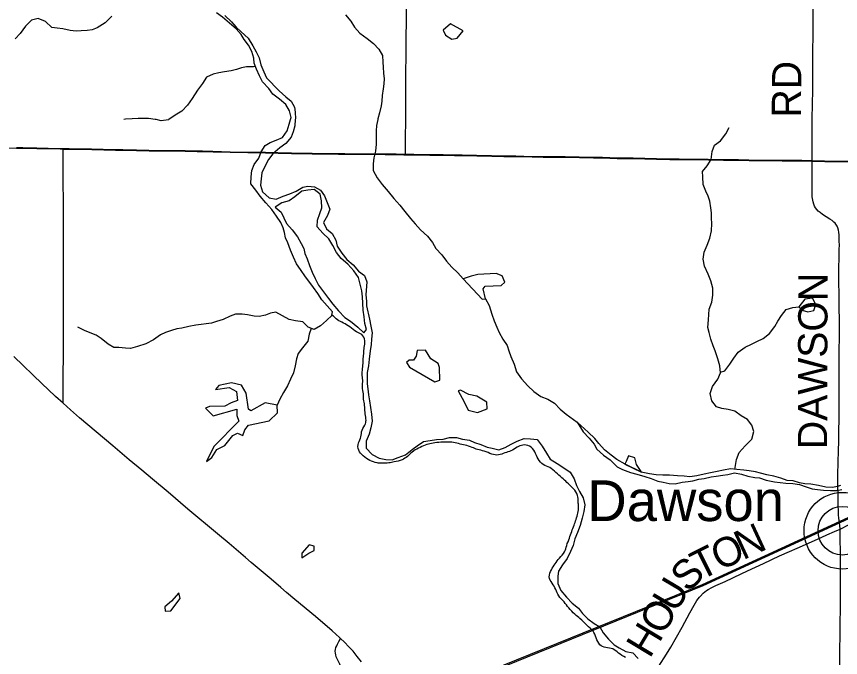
# Model space of a CAD drawing. Extents: x -87 to 2145, y -2128 to 440.
# Drawn here: x 40.7 to 82.91, y -936.29 to -903.47 of the extents above; entities that cross this region are included whole.
import ezdxf

# ---------------------------------------------------------------- set-up
doc = ezdxf.new("R2010")
doc.units = 0
for name, color, linetype in [('GM_X_County_Road', 7, 'Continuous'), ('GM_X_County_Road_Text', 7, 'Continuous'), ('GM_X_Major_River', 7, 'Continuous'), ('GM_X_Minor_Lake', 7, 'Continuous'), ('GM_X_Minor_River', 7, 'Continuous'), ('GM_X_Rail_Line', 7, 'Continuous'), ('GM_X_State_Route', 7, 'Continuous'), ('GM_X_Township_Road', 7, 'Continuous'), ('GM_X_Township_Text', 7, 'Continuous'), ('GM_X_Unincorporated', 7, 'Continuous'), ('GM_X_Unincorporated_Text', 7, 'Continuous')]:
    doc.layers.add(name, color=color, linetype=linetype)

msp = doc.modelspace()

# ---------------------------------------------------------------- linework, layer by layer
at = {"layer": 'GM_X_County_Road'}
for points in [[(81.464, -908.749), (81.478, -907.925), (81.485, -907.269), (81.49, -905.679), (81.5, -904.006), (81.503, -903.005)], [(81.459, -910.87), (81.454, -909.894), (81.458, -909.139), (81.464, -908.749)], [(82.833, -916.016), (82.84, -915.673), (82.84, -915.608), (82.84, -915.477), (82.847, -915.397), (82.849, -915.169), (82.845, -914.99), (82.843, -914.941), (82.844, -914.827), (82.838, -914.664), (82.824, -914.52), (82.803, -914.409), (82.767, -914.286), (82.736, -914.214), (82.702, -914.162), (82.626, -914.06), (82.572, -914.002), (82.473, -913.919), (82.369, -913.842), (82.177, -913.72), (81.979, -913.6), (81.857, -913.512), (81.769, -913.436), (81.69, -913.348), (81.632, -913.266), (81.581, -913.179), (81.534, -913.071), (81.5, -912.959), (81.482, -912.877), (81.464, -912.712), (81.457, -912.481), (81.456, -912.185), (81.454, -912.136), (81.456, -911.759), (81.453, -911.349), (81.459, -910.87)], [(81.459, -910.87), (82.101, -910.888), (84.479, -910.915), (85.184, -910.922), (85.873, -910.922), (86.529, -910.924), (87.612, -910.935), (88.136, -910.941), (88.842, -910.943), (89.547, -910.956), (90.153, -910.961), (91.12, -910.969), (91.497, -910.966), (92.349, -910.969), (92.988, -910.969), (93.561, -910.97), (93.988, -910.973), (94.529, -910.977), (94.988, -910.982), (95.561, -910.983), (95.697, -910.982)], [(82.894, -929.719), (82.868, -929.539), (82.85, -929.419), (82.833, -929.291), (82.822, -929.147), (82.808, -929), (82.798, -928.77), (82.792, -928.524), (82.786, -928.082), (82.771, -927.394), (82.774, -926.934), (82.788, -926.294), (82.803, -925.704), (82.813, -925.213), (82.824, -924.672), (82.834, -924.099), (82.837, -923.771), (82.843, -923.263), (82.843, -922.378), (82.845, -921.64), (82.847, -920.541), (82.853, -919.918), (82.852, -919.542), (82.849, -919.05), (82.844, -918.361), (82.841, -917.854), (82.822, -916.903), (82.82, -916.706), (82.822, -916.492), (82.83, -916.148), (82.833, -916.016)], [(82.894, -929.719), (83.359, -929.479), (83.679, -929.314), (84.078, -929.124), (84.551, -928.896), (84.591, -928.878)], [(73.609, -936.743), (74.001, -936.116), (74.211, -935.764), (74.791, -934.734), (75.197, -934.002), (75.408, -933.613), (75.551, -933.376), (75.677, -933.206), (75.729, -933.145), (75.877, -932.997), (76.043, -932.867), (76.124, -932.815), (76.309, -932.711), (76.516, -932.614), (76.754, -932.504), (76.993, -932.395), (77.825, -932.006), (78.137, -931.86), (78.97, -931.473), (79.789, -931.094), (80.296, -930.862), (80.685, -930.689), (81.722, -930.233), (82.2, -930.016), (82.606, -929.84), (82.894, -929.719)]]:
    msp.add_lwpolyline(points, dxfattribs=at)
at = {"layer": 'GM_X_Major_River'}
msp.add_line((53.944, -913.227), (54.261, -913.487), dxfattribs=at)
for points in [[(54.738, -908.749), (54.77, -908.648), (54.685, -908.306), (54.501, -907.972), (54.175, -907.696), (53.828, -907.44), (53.633, -907.156), (53.298, -906.81), (53.143, -906.507), (52.988, -906.163), (52.883, -905.861), (52.857, -905.61), (52.762, -905.267), (52.588, -904.934), (52.372, -904.64), (52.216, -904.387), (51.96, -904.102), (51.615, -903.806), (51.249, -903.499), (50.943, -903.283)], [(51.371, -903.411), (51.716, -903.747), (51.962, -904.012), (52.218, -904.256), (52.563, -904.583), (52.817, -904.968), (52.973, -905.271), (53.128, -905.594), (53.222, -905.947), (53.376, -906.3), (53.502, -906.603), (54.151, -907.275), (54.507, -907.591), (54.773, -907.806), (54.949, -908.119), (54.985, -908.371), (54.989, -908.711), (54.985, -908.749)], [(56.863, -918.756), (56.891, -918.585), (56.615, -918.289), (56.34, -917.984), (56.135, -917.66), (55.91, -917.346), (55.724, -917.092), (55.498, -916.798), (55.244, -916.423), (55.049, -916.139), (54.894, -915.796), (54.73, -915.432), (54.596, -915.059), (54.49, -914.797), (54.434, -914.536), (54.358, -914.284), (54.242, -914.011), (54.017, -913.697), (53.782, -913.352), (53.478, -913.017), (53.183, -912.661), (52.958, -912.357), (52.713, -912.032), (52.728, -911.682), (52.754, -911.351), (52.879, -911.043), (53.115, -910.716), (53.24, -910.407), (53.435, -910.069), (53.688, -909.923), (54.01, -909.808), (54.333, -909.663), (54.569, -909.316), (54.664, -908.987), (54.738, -908.749)], [(54.985, -908.749), (54.953, -909.062), (54.868, -909.381), (54.764, -909.64), (54.498, -909.976), (54.184, -910.202), (53.839, -910.497), (53.614, -910.794), (53.448, -911.112), (53.262, -911.48), (53.227, -911.79), (53.202, -912.1), (53.307, -912.443), (53.652, -912.749), (54.011, -912.815), (54.354, -912.67), (54.697, -912.545), (55.029, -912.411), (55.373, -912.206), (55.624, -912.15), (55.964, -912.195), (56.271, -912.361), (56.477, -912.645), (56.621, -912.988), (56.746, -913.34), (56.641, -913.659), (56.435, -914.017)], [(58.636, -919.5), (58.552, -919.198), (58.519, -918.846), (58.465, -918.505), (58.442, -918.154), (58.418, -917.832), (58.394, -917.521), (58.301, -917.179), (58.217, -916.836), (57.984, -916.491), (57.67, -916.145), (57.326, -915.857), (57.091, -915.552), (56.898, -915.188), (56.705, -914.853), (56.39, -914.557), (56.106, -914.241), (56.123, -913.9), (56.239, -913.562), (56.335, -913.263), (56.332, -912.912), (56.259, -912.56), (55.953, -912.334), (55.632, -912.358), (55.311, -912.411), (54.955, -912.705), (54.661, -912.91), (54.299, -913.003), (53.944, -913.227)], [(54.261, -913.487), (54.538, -914.07), (54.822, -914.396), (55.095, -914.752), (55.289, -915.087), (55.414, -915.35), (55.479, -915.601), (55.584, -915.884), (55.717, -916.217), (55.851, -916.56), (55.994, -916.894), (56.168, -917.228), (56.422, -917.573), (56.685, -917.909), (56.91, -918.204), (57.203, -918.541), (57.527, -918.877), (57.804, -919.063), (58.178, -919.371), (58.493, -919.668), (58.636, -919.5)], [(56.435, -914.017), (56.579, -914.35), (56.876, -914.585), (57.051, -914.919), (57.126, -915.231), (57.36, -915.585), (57.625, -915.921), (57.951, -916.186), (58.226, -916.502), (58.533, -916.737), (58.648, -917.05), (58.597, -917.73), (58.622, -918.041), (58.638, -918.292), (58.787, -918.976), (58.851, -919.318), (58.916, -919.67), (58.88, -920), (58.866, -920.26), (58.82, -920.59), (58.773, -921.021), (58.728, -921.361), (58.662, -921.7), (58.658, -921.951), (58.663, -922.282), (58.699, -922.533), (58.734, -922.844), (58.789, -923.156), (58.833, -923.487), (58.878, -923.839), (58.912, -924.19), (58.847, -924.53), (58.771, -924.859), (58.605, -925.207)], [(58.605, -925.207), (58.619, -925.578), (58.924, -925.894), (59.282, -926.09), (59.621, -926.156), (59.941, -926.171), (60.259, -926.054), (60.636, -925.912), (60.971, -925.636), (61.224, -925.46), (61.548, -925.225), (61.889, -925.18), (62.21, -925.135), (62.551, -925.111), (62.883, -925.036), (63.243, -925.032), (63.542, -925.117), (63.902, -925.163), (64.17, -925.287), (64.479, -925.382), (64.807, -925.518), (65.066, -925.572), (65.415, -925.658), (65.728, -925.533), (66.041, -925.367), (66.353, -925.222), (66.706, -925.077), (67.036, -925.093), (67.376, -925.138), (67.621, -925.463), (67.845, -925.827), (68.04, -926.141), (68.397, -926.367), (68.744, -926.583), (69.06, -926.809), (69.265, -927.143), (69.39, -927.485), (69.535, -927.788), (69.72, -928.112), (69.804, -928.474), (69.759, -928.814), (69.673, -929.164), (69.567, -929.533), (69.431, -929.891), (69.305, -930.21), (69.22, -930.55), (69.074, -930.868), (68.909, -931.216), (68.673, -931.553), (68.457, -931.88), (68.433, -932.131), (68.437, -932.501), (68.582, -932.854), (68.876, -933.2), (69.172, -933.505), (69.488, -933.771), (69.694, -934.035), (69.969, -934.31), (70.286, -934.545), (70.583, -934.73), (70.749, -935.034), (71.024, -935.349), (71.309, -935.644), (71.567, -935.798), (71.904, -935.984), (72.273, -936.06), (72.549, -936.345)]]:
    msp.add_lwpolyline(points, dxfattribs=at)
msp.add_spline([(71.896, -936.294), (71.541, -936.067), (71.244, -935.851), (70.885, -935.784), (70.588, -935.639), (70.395, -935.284), (70.231, -934.941), (69.917, -934.644), (69.563, -934.297), (69.307, -934.082), (68.993, -933.755), (68.749, -933.45), (68.475, -933.134), (68.321, -932.811), (68.137, -932.487), (67.993, -932.163), (68.1, -931.805), (68.296, -931.498), (68.512, -931.201), (68.779, -930.885), (68.885, -930.557), (69.023, -930.179), (69.139, -929.84), (69.266, -929.522), (69.361, -929.223), (69.458, -928.894), (69.494, -928.574), (69.469, -928.323), (69.445, -927.992), (69.222, -927.647), (68.898, -927.331), (68.642, -927.085), (68.327, -926.819), (68.012, -926.563), (67.684, -926.416), (67.42, -926.121), (67.247, -925.767), (66.972, -925.471), (66.643, -925.415), (66.341, -925.519), (66.027, -925.714), (65.714, -925.818), (65.392, -925.922), (65.053, -925.876), (64.665, -925.728), (64.317, -925.641), (64.038, -925.536), (63.68, -925.419), (63.342, -925.342), (62.993, -925.265), (62.732, -925.271), (62.432, -925.275), (62.041, -925.318), (61.719, -925.392), (61.376, -925.535), (61.042, -925.719), (60.727, -925.994), (60.453, -926.169), (60.04, -926.281), (59.779, -926.327), (59.439, -926.35), (59.169, -926.325), (58.801, -926.198), (58.465, -925.971), (58.231, -925.676), (58.218, -925.305), (58.344, -924.987), (58.401, -924.647), (58.577, -924.32), (58.602, -924.07), (58.558, -923.738), (58.535, -923.387), (58.481, -923.066), (58.477, -922.795), (58.424, -922.433), (58.44, -922.093), (58.406, -921.772), (58.444, -921.402), (58.46, -921.061), (58.486, -920.741), (58.513, -920.411), (58.549, -920.071), (58.385, -919.757), (58.118, -919.622), (57.772, -919.365), (57.446, -919.168), (57.149, -919.002), (56.863, -918.756)], degree=3, dxfattribs=at)
at = {"layer": 'GM_X_Minor_Lake'}
for p, q in [((80.78, -918.335), (80.943, -918.508)), ((62.127, -922.172), (62.389, -922.097)), ((63.45, -922.599), (63.319, -922.646)), ((55.948, -930.591), (55.689, -930.526))]:
    msp.add_line(p, q, dxfattribs=at)
for points in [[(63.577, -904.202), (62.934, -903.849), (62.557, -904.162)], [(62.557, -904.162), (62.672, -904.425), (63.009, -904.622), (63.279, -904.587), (63.577, -904.202)], [(64.72, -917.919), (64.611, -917.42), (64.704, -917.271), (65.526, -917.237), (65.709, -917.07), (65.585, -916.757), (65.277, -916.631), (64.326, -916.673), (63.994, -916.767), (63.585, -916.899)], [(63.585, -916.899), (64.561, -917.94), (64.72, -917.919)], [(81.639, -918.22), (81.476, -917.886), (81.074, -917.949), (80.78, -918.335)], [(80.943, -918.508), (81.232, -918.593), (81.533, -918.519), (81.639, -918.22)], [(61.217, -920.572), (61.171, -920.871), (61.038, -921.059), (60.817, -921.065), (60.685, -921.193), (60.84, -921.426), (62.127, -922.172)], [(62.389, -922.097), (62.372, -921.436), (62.305, -921.234), (61.92, -920.996), (61.648, -920.55), (61.217, -920.572)], [(54.05, -923.369), (53.448, -923.258), (52.71, -923.664), (52.581, -923.582), (52.467, -922.758), (52.235, -922.343), (51.717, -922.222), (51.064, -922.36), (50.89, -922.567), (51.592, -922.46), (51.968, -922.678), (52.02, -923.13), (51.707, -923.254), (51.383, -923.428), (50.592, -923.443), (50.381, -923.519), (50.783, -923.918), (51.981, -923.57), (51.995, -923.901), (52.099, -924.184), (50.813, -925.481), (50.427, -926.255), (50.702, -926.06), (50.97, -925.635), (51.374, -925.432), (51.785, -924.919), (52.017, -924.803), (52.295, -924.929), (52.401, -924.64), (52.585, -924.403), (53.651, -924.174)], [(63.319, -922.646), (63.638, -923.193), (63.84, -923.628), (64.318, -923.748), (64.812, -923.567)], [(64.812, -923.567), (64.799, -923.216), (64.275, -922.905), (63.876, -922.827), (63.45, -922.599)], [(53.651, -924.174), (54.069, -923.771), (54.05, -923.369)], [(72.672, -926.714), (72.463, -926.407), (72.37, -926.075), (72.042, -925.958), (71.926, -926.264)], [(71.926, -926.264), (71.869, -926.386), (72.721, -926.806), (72.672, -926.714)], [(55.689, -930.526), (55.31, -930.949), (55.326, -931.19)], [(55.326, -931.19), (55.681, -930.946), (55.944, -930.811), (55.948, -930.591)], [(49.015, -932.982), (48.637, -933.415), (48.301, -933.699), (48.316, -933.92)], [(48.316, -933.92), (48.617, -933.906), (49.08, -933.273), (49.015, -932.982)]]:
    msp.add_lwpolyline(points, dxfattribs=at)
at = {"layer": 'GM_X_Minor_River'}
for points in [[(45.584, -903.457), (45.238, -903.792), (44.833, -904.056), (44.582, -904.152), (44.321, -904.178), (44.01, -904.203), (43.76, -904.219), (43.45, -904.193), (43.081, -904.107), (42.791, -904.062), (42.511, -904.028), (42.196, -903.732), (41.818, -903.575), (41.476, -903.66), (41.171, -903.966), (40.885, -904.332), (40.64, -904.609)], [(57.558, -903.391), (57.823, -903.716), (58.018, -904.02), (58.294, -904.325), (58.66, -904.591), (58.986, -904.857), (59.261, -905.142), (59.456, -905.466), (59.471, -905.807), (59.477, -906.058), (59.502, -906.369), (59.537, -906.66), (59.523, -906.91), (59.489, -907.171), (59.433, -907.51), (59.409, -907.801), (59.374, -908.051), (59.299, -908.41), (59.214, -908.71), (59.206, -908.749)], [(52.943, -906.035), (52.85, -906.041), (52.479, -906.055), (52.229, -906.091), (51.977, -906.177), (51.705, -906.243), (51.364, -906.307), (51.063, -906.352), (50.772, -906.418), (50.439, -906.573), (50.223, -906.9), (49.977, -907.247), (49.7, -907.663), (49.454, -908.01), (49.179, -908.316), (48.835, -908.521), (48.502, -908.749)], [(47.866, -908.749), (47.811, -908.735), (47.471, -908.689), (47.191, -908.695), (46.93, -908.7), (46.63, -908.706), (46.289, -908.73), (46.205, -908.749)], [(48.502, -908.749), (48.491, -908.756), (48.11, -908.81), (47.866, -908.749)], [(59.206, -908.749), (59.148, -909.059), (59.133, -909.33), (59.128, -909.65), (59.122, -910.011), (59.087, -910.361), (59.011, -910.701), (58.966, -911.011), (58.971, -911.352), (59.175, -911.726), (59.429, -912.071), (59.734, -912.437), (60.028, -912.792)], [(77.501, -926.659), (77.582, -926.149), (77.72, -925.801), (78.019, -925.457), (78.367, -925.114), (78.466, -924.726), (78.374, -924.393), (78.151, -924.108), (77.825, -923.92), (77.501, -923.682), (77.153, -923.594), (76.834, -923.537), (76.556, -923.45), (76.314, -923.144), (76.232, -922.772), (76.351, -922.414), (76.63, -922.049), (76.758, -921.711), (76.726, -921.36), (76.625, -920.997), (76.485, -920.593), (76.391, -920.33), (76.269, -919.987), (76.177, -919.654), (76.113, -919.392), (76.143, -919.002), (76.169, -918.732), (76.186, -918.452), (76.314, -918.094), (76.373, -917.745), (76.371, -917.384), (76.27, -917.001), (76.129, -916.657), (75.948, -916.262), (75.877, -915.9), (75.925, -915.54), (76.074, -915.173), (76.213, -914.815), (76.292, -914.446), (76.31, -914.076), (76.307, -913.795), (76.294, -913.524), (76.27, -913.273), (76.218, -912.921), (76.134, -912.669), (76.01, -912.406), (75.868, -912.072), (75.848, -911.671), (75.834, -911.41), (76.071, -911.124), (76.289, -910.789), (76.339, -910.389), (76.446, -910.061), (76.762, -909.837), (77.03, -909.483), (77.198, -909.146)], [(60.028, -912.792), (60.333, -913.128), (60.588, -913.453), (60.883, -913.808), (61.119, -914.083), (61.404, -914.398), (61.759, -914.715), (62.004, -915.039), (62.189, -915.343), (62.494, -915.679), (62.729, -916.003), (63.005, -916.298), (63.31, -916.594), (63.585, -916.899)], [(64.72, -917.919), (64.905, -918.273), (65.048, -918.716), (65.172, -919.059), (65.307, -919.372), (65.433, -919.655), (65.617, -919.998), (65.832, -920.323), (65.928, -920.595), (66.023, -920.887), (66.187, -921.28), (66.321, -921.673), (66.565, -922.028), (66.89, -922.374), (67.205, -922.68), (67.562, -922.936), (67.91, -923.072), (68.257, -923.268), (68.542, -923.573), (68.848, -923.839), (69.423, -924.248)], [(76.755, -921.677), (76.981, -921.606), (77.239, -921.271), (77.446, -920.965), (77.673, -920.66), (78.02, -920.407), (78.343, -920.254), (78.617, -920.11), (78.941, -919.957), (79.267, -919.694), (79.546, -919.34), (79.702, -919.062), (79.889, -918.786), (80.126, -918.481), (80.459, -918.368), (80.78, -918.335)], [(56.863, -918.756), (56.868, -918.765), (56.583, -919.031), (56.278, -919.316), (55.945, -919.501), (55.647, -919.386), (55.361, -919.111), (55.001, -919.055), (54.662, -918.979), (54.335, -918.804), (53.987, -918.618), (53.716, -918.663), (53.454, -918.759), (53.133, -918.834), (52.873, -918.82), (52.534, -918.744), (52.264, -918.72), (51.923, -918.714), (51.652, -918.81), (51.288, -918.984), (50.946, -919.089), (50.695, -919.165), (49.882, -919.272), (49.531, -919.347), (49.179, -919.431), (48.918, -919.467), (48.646, -919.543), (48.334, -919.658), (48.082, -919.774), (47.718, -920.018), (47.334, -920.223), (46.901, -920.376), (46.539, -920.47), (46.279, -920.446), (45.949, -920.42), (45.689, -920.426), (45.391, -920.241), (45.046, -919.955), (44.788, -919.79), (44.48, -919.665), (44.192, -919.54), (43.854, -919.374)], [(55.801, -919.446), (55.691, -919.728), (55.625, -920.087), (55.359, -920.434), (55.134, -920.731), (55.04, -921), (54.984, -921.35), (54.898, -921.709), (54.732, -922.047), (54.587, -922.386), (54.381, -922.723), (54.185, -923.061), (54.05, -923.369)], [(71.87, -926.386), (71.453, -926.155), (71.167, -925.93), (70.821, -925.664), (70.526, -925.339), (70.32, -925.085), (69.985, -924.749), (69.423, -924.248), (69.735, -924.735), (70.03, -925.06), (70.285, -925.365), (70.431, -925.618), (70.766, -925.934), (71.113, -926.17)], [(71.113, -926.17), (71.467, -926.526), (71.735, -926.671), (72.143, -926.828), (72.482, -926.913), (72.881, -927.03), (73.209, -927.135), (73.558, -927.261), (73.817, -927.315), (74.136, -927.38), (74.446, -927.405), (74.798, -927.32), (75.099, -927.285), (75.35, -927.239), (75.651, -927.153), (75.922, -927.127), (76.284, -927.043), (76.545, -927.007), (76.886, -926.952), (77.137, -926.916), (77.478, -926.841), (77.828, -926.907), (78.166, -927.012), (78.516, -927.078), (78.766, -927.091), (79.104, -927.207), (79.523, -927.294), (79.823, -927.328), (80.112, -927.363), (80.463, -927.378), (80.812, -927.434), (81.15, -927.549), (81.459, -927.664), (81.729, -927.698), (82.038, -927.723), (82.388, -927.748), (82.719, -927.744), (82.97, -927.697)], [(72.721, -926.806), (71.87, -926.386)], [(82.913, -927.494), (82.752, -927.534), (82.491, -927.58), (82.161, -927.565), (81.772, -927.488), (81.393, -927.413), (81.083, -927.398), (80.813, -927.354), (80.485, -927.248), (80.175, -927.233), (79.856, -927.108), (79.498, -927.003), (79.128, -926.947), (78.809, -926.852), (78.55, -926.787), (78.221, -926.742), (77.961, -926.698), (77.601, -926.673), (77.272, -926.627), (76.92, -926.692), (76.589, -926.767), (76.247, -926.832), (75.926, -926.897), (75.554, -926.991), (75.183, -927.036), (74.893, -927.011), (74.553, -926.996), (74.153, -926.949), (73.803, -926.954), (73.473, -926.939), (73.123, -926.883), (72.784, -926.818), (72.721, -926.806)]]:
    msp.add_lwpolyline(points, dxfattribs=at)
at = {"layer": 'GM_X_Rail_Line'}
for points in [[(-21.617, -967.666), (-6.546, -964.616), (-3.561, -963.932), (-1.566, -963.442), (0.118, -962.931), (1.699, -962.4), (3.838, -961.601), (28.759, -951.515), (59.571, -939.152), (75.84, -932.552), (88.203, -926.87), (96.925, -922.819), (105.55, -918.791), (110.482, -916.484), (112.175, -915.737), (113.919, -915.034), (115.097, -914.6), (116.786, -914.024), (117.94, -913.664), (119.191, -913.298), (120.413, -912.979)], [(-21.617, -967.73), (-6.533, -964.677), (-3.546, -963.993), (-1.549, -963.503), (0.137, -962.99), (1.72, -962.459), (3.86, -961.659), (28.782, -951.573), (59.595, -939.21), (75.865, -932.609), (88.229, -926.926), (96.951, -922.876), (105.577, -918.848), (110.508, -916.541), (112.2, -915.794), (113.942, -915.093), (115.118, -914.659), (116.805, -914.084), (117.959, -913.724), (119.208, -913.358), (120.428, -913.039)]]:
    msp.add_lwpolyline(points, dxfattribs=at)
at = {"layer": 'GM_X_State_Route'}
for points in [[(54.538, -932.965), (54.242, -932.712), (53.744, -932.285), (53.243, -931.862), (52.729, -931.429), (52.429, -931.173), (51.956, -930.767), (51.593, -930.461), (51, -929.968), (49.48, -928.692), (48.464, -927.834), (47.675, -927.167), (47.122, -926.704), (46.483, -926.164), (45.64, -925.459), (43.936, -924.018), (43.464, -923.61), (43.086, -923.27), (42.708, -922.929), (42.323, -922.573), (42.014, -922.278), (40.576, -920.887)], [(58.37, -936.507), (58.16, -936.236), (57.939, -935.973), (57.73, -935.743), (57.501, -935.509), (57.295, -935.313), (57.252, -935.272), (56.873, -934.935), (56.013, -934.199), (54.954, -933.318), (54.538, -932.965)]]:
    msp.add_lwpolyline(points, dxfattribs=at)
at = {"layer": 'GM_X_Township_Road'}
for points in [[(60.642, -908.749), (60.64, -907.804), (60.647, -906.624), (60.65, -906.132), (60.654, -905.689), (60.663, -904.623), (60.672, -903.623), (60.677, -903.082)], [(60.62, -910.548), (60.622, -910.366), (60.629, -909.652), (60.642, -908.836), (60.642, -908.749)], [(32.112, -910.115), (32.263, -910.09), (32.491, -910.065), (32.704, -910.053), (33.015, -910.051), (33.54, -910.063), (34.376, -910.087), (34.901, -910.095), (36.081, -910.113), (37.065, -910.133), (37.835, -910.147), (38.524, -910.169), (38.999, -910.175), (39.901, -910.191), (40.704, -910.212), (41.033, -910.217), (41.754, -910.232), (42.935, -910.254), (43.092, -910.258)], [(43.086, -923.27), (43.093, -923.022), (43.102, -922.645), (43.101, -922.334), (43.099, -921.924), (43.112, -920.743), (43.112, -920.136), (43.112, -919.776), (43.116, -919.3), (43.114, -918.628), (43.113, -917.89), (43.11, -917.136), (43.112, -916.693), (43.113, -916.382), (43.11, -915.89), (43.104, -915.313), (43.105, -913.793), (43.106, -913.679), (43.106, -913.515), (43.106, -913.335), (43.104, -912.582), (43.102, -912.304), (43.101, -912.109), (43.096, -911.557), (43.092, -910.363), (43.092, -910.258)], [(43.092, -910.258), (43.41, -910.267), (44.132, -910.271), (44.558, -910.279), (45.772, -910.306), (46.149, -910.317), (46.854, -910.335), (47.493, -910.35), (48.117, -910.356), (49.345, -910.37), (49.95, -910.382), (50.245, -910.386), (50.77, -910.401), (51.655, -910.423), (53.459, -910.452), (54.099, -910.469), (54.787, -910.481), (55.854, -910.504), (57.192, -910.514), (57.519, -910.517), (59.583, -910.532), (60.157, -910.541), (60.55, -910.547), (60.62, -910.548)], [(60.62, -910.548), (61.059, -910.554), (61.879, -910.562), (62.207, -910.566), (62.568, -910.571), (63.142, -910.583), (63.535, -910.586), (64.273, -910.601), (65.044, -910.622), (65.667, -910.632), (66.29, -910.642), (67.11, -910.662), (67.683, -910.664), (68.061, -910.671), (68.815, -910.678), (70.257, -910.701), (70.716, -910.711), (71.093, -910.726), (71.47, -910.733), (71.831, -910.738), (72.29, -910.744), (73.486, -910.769), (74.158, -910.79), (74.65, -910.796), (75.372, -910.799), (76.143, -910.806), (76.914, -910.818), (77.685, -910.826), (78.226, -910.836), (79.914, -910.854), (80.931, -910.862), (81.459, -910.87)], [(81.459, -910.87), (82.101, -910.888), (84.479, -910.915), (85.184, -910.922), (85.873, -910.922), (86.529, -910.924), (87.612, -910.935), (88.136, -910.941), (88.842, -910.943), (89.547, -910.956), (90.153, -910.961), (91.12, -910.969), (91.497, -910.966), (92.349, -910.969), (92.988, -910.969), (93.561, -910.97), (93.988, -910.973), (94.529, -910.977), (94.988, -910.982), (95.561, -910.983), (95.697, -910.982)], [(82.878, -939.974), (82.889, -938.998), (82.891, -938.293), (82.895, -937.818), (82.887, -937.113), (82.876, -936.261), (82.879, -935.802), (82.885, -935.245), (82.888, -934.687), (82.899, -933.638), (82.9, -933.032), (82.901, -932.393), (82.903, -931.819), (82.902, -931.393), (82.894, -929.719)], [(57.879, -938.042), (57.854, -937.979), (57.645, -937.452), (57.538, -937.214), (57.409, -936.93), (57.267, -936.634), (57.125, -936.358), (57.08, -936.255), (57.052, -936.164), (57.037, -936.07), (57.033, -935.976), (57.041, -935.881), (57.062, -935.788), (57.105, -935.692), (57.139, -935.615), (57.178, -935.54), (57.208, -935.482), (57.295, -935.313)]]:
    msp.add_lwpolyline(points, dxfattribs=at)
at = {"layer": 'GM_X_Township_Text'}
msp.add_lwpolyline([(84.473, -910.901), (82.095, -910.874), (81.453, -910.856), (80.925, -910.848), (79.908, -910.839), (78.219, -910.822), (77.678, -910.812), (76.908, -910.803), (76.137, -910.792), (75.366, -910.785), (74.644, -910.781), (74.152, -910.776), (73.48, -910.754), (72.284, -910.729), (71.825, -910.724), (71.464, -910.719), (71.087, -910.712), (70.71, -910.697), (70.251, -910.687), (68.809, -910.663), (68.054, -910.657), (67.677, -910.649), (67.103, -910.648), (66.284, -910.628), (65.661, -910.618), (65.038, -910.608), (64.267, -910.587), (63.529, -910.572), (63.135, -910.568), (62.561, -910.557), (62.201, -910.552), (61.873, -910.547), (61.053, -910.54), (60.614, -910.534), (60.544, -910.533), (60.151, -910.527), (59.577, -910.517), (57.513, -910.503), (57.186, -910.5), (55.847, -910.49), (54.781, -910.467), (54.092, -910.454), (53.453, -910.437), (51.649, -910.409), (50.763, -910.387), (50.239, -910.372), (49.944, -910.368), (49.339, -910.356), (48.111, -910.341), (47.487, -910.336), (46.848, -910.321), (46.143, -910.303), (45.765, -910.291), (44.552, -910.265), (44.126, -910.256), (43.404, -910.252), (43.085, -910.244), (42.929, -910.24), (41.748, -910.218), (41.026, -910.202), (40.698, -910.198)], dxfattribs=at)
at = {"layer": 'GM_X_Unincorporated'}
for radius in [1.964, 1.245]:
    msp.add_circle((83.002, -929.801), radius, dxfattribs=at)

# ---------------------------------------------------------------- texts
at = {"layer": 'GM_X_County_Road_Text'}
for s, rotation, p in [('RD', 89.515, (80.881, -908.65)), ('DAWSON', 89.8455, (82.222, -925.625)), ('N', 24.8217, (77.911, -931.32)), ('O', 24.8543, (76.713, -931.874)), ('T', 26.6034, (75.721, -932.371)), ('S', 43.7668, (75.087, -933.003)), ('U', 59.398, (74.482, -934.055)), ('O', 61.0218, (73.848, -935.2)), ('H', 58.9913, (73.139, -936.382))]:
    msp.add_text(s, height=1.5, rotation=rotation, dxfattribs=at).set_placement(p)
at = {"layer": 'GM_X_Unincorporated_Text'}
msp.add_text('Dawson', height=2.085, rotation=0, dxfattribs=at).set_placement((69.942, -929.306))

doc.saveas('drawing.dxf')
